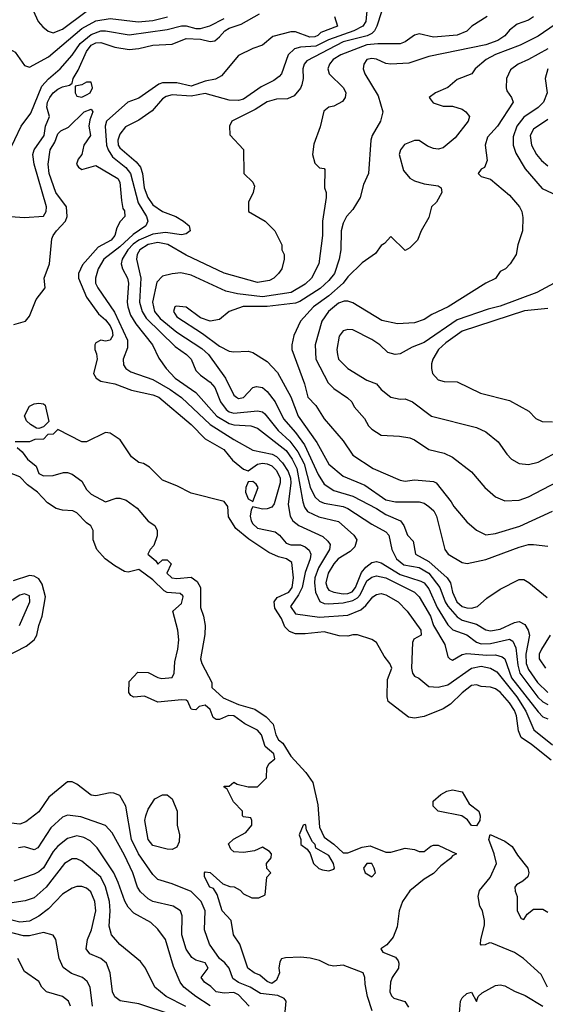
# Model space of a CAD drawing. Header units: inches. Extents: x 1793389 to 1900389, y 320802 to 470796.
# Tile 549 of 656: x 1861989 to 1864200, y 413297 to 417437. Entities that reach past the tile are written whole.
import ezdxf

# ---------------------------------------------------------------- set-up
doc = ezdxf.new("R2010")
doc.units = ezdxf.units.IN
doc.header["$MEASUREMENT"] = 0
doc.layers.add('B8461', color=7, linetype='Continuous')

msp = doc.modelspace()

# ---------------------------------------------------------------- linework, layer by layer
at = {"layer": 'B8461', "color": 2}
for points, elevation in [([(1862031, 417510), (1862067.3, 417430), (1862086.6, 417406.6), (1862108.5, 417388.5), (1862130, 417382.4), (1862170, 417397), (1862269, 417471)], 250), ([(1863450.2, 417490), (1863444.9, 417430), (1863432.4, 417410), (1863394.9, 417390), (1863287.8, 417352.2), (1863234.6, 417325.4), (1863170, 417321.7), (1863144.9, 417315.1), (1863118, 417290), (1863090.4, 417209.6), (1863081.1, 417198.9), (1863058.8, 417181.2), (1863005.5, 417154.5), (1862930, 417103), (1862910, 417096.9), (1862870, 417098.3), (1862770, 417126.9), (1862710, 417116.1), (1862630, 417121.3), (1862605.2, 417114.8), (1862590, 417104.5), (1862546.6, 417053.4), (1862490, 417014), (1862433.8, 416986.2), (1862410, 416956), (1862401.7, 416930), (1862403.6, 416910), (1862410, 416898), (1862479.6, 416839.6), (1862496.9, 416816.9), (1862505.7, 416790), (1862513.1, 416730), (1862528.9, 416690), (1862550, 416659.3), (1862590, 416630.4), (1862646, 416610), (1862678.8, 416590), (1862702.8, 416570), (1862706, 416550), (1862690, 416537.2), (1862670, 416532.3), (1862602, 416542), (1862550, 416535.1), (1862490, 416509.8), (1862466.4, 416493.6), (1862444.7, 416470), (1862420.3, 416430), (1862416.4, 416410), (1862421.6, 416390), (1862443.1, 416350), (1862447, 416330), (1862441.7, 416250), (1862443.6, 416230), (1862455.3, 416195.3), (1862477.8, 416157.8), (1862547.7, 416070), (1862574.6, 416014.6), (1862604.9, 415970), (1862643, 415930), (1862730.5, 415870), (1862818.7, 415770), (1862870, 415739), (1862890, 415734), (1862962, 415730), (1862990, 415720.4), (1863110, 415625.3), (1863135.8, 415590), (1863155, 415550), (1863180.3, 415410), (1863187.9, 415387.9), (1863200.5, 415370), (1863247, 415347), (1863330, 415328), (1863394.8, 415270), (1863406.8, 415250), (1863398.8, 415221.2), (1863378.9, 415201.1), (1863329.3, 415170.7), (1863310, 415149.5), (1863287.4, 415110), (1863277, 415070), (1863282, 415050), (1863290, 415039.3), (1863311, 415030), (1863350, 415022.6), (1863370, 415024.1), (1863388.2, 415031.8), (1863402.2, 415050), (1863427.6, 415112.4), (1863444.5, 415135.5), (1863470, 415154.9), (1863490, 415159.5), (1863510, 415153.7), (1863590, 415103.9), (1863676.5, 415076.5), (1863690, 415068.8), (1863710, 415044.4), (1863745.9, 414965.9), (1863790, 414893), (1863811.4, 414871.4), (1863870, 414850.3), (1863910, 414820.3), (1863930, 414813.1), (1863970, 414814.7), (1864050, 414832.2), (1864064.1, 414824.1), (1864076.3, 414796.3), (1864083.9, 414723.9), (1864093.6, 414690), (1864168.9, 414588.9), (1864190, 414568.9), (1864210, 414557.7)], 242), ([(1861410, 417441.1), (1861455.6, 417415.6), (1861510, 417404.6), (1861630, 417394.9), (1861670, 417386), (1861790, 417331.8), (1861850, 417314), (1861950, 417311.3), (1861970, 417301), (1862010, 417244.7), (1862030, 417238), (1862110, 417281.6), (1862250, 417399.5), (1862310, 417432), (1862370, 417442), (1862488.1, 417428.1), (1862550, 417433.2), (1862610.8, 417449.2)], 246), ([(1861890, 416613.4), (1862010, 416604.9), (1862089.2, 416610.8), (1862101.2, 416630), (1862102.7, 416650), (1862049.6, 416830), (1862044.7, 416870), (1862049.6, 416890), (1862092.8, 416950), (1862098, 416990), (1862114, 417030), (1862103.5, 417070), (1862106, 417090), (1862115.4, 417110), (1862129.8, 417130.2), (1862150, 417145.3), (1862170, 417155.3), (1862198.4, 417161.6), (1862209.6, 417170.4), (1862214.5, 417190), (1862235.1, 417224.9), (1862270, 417303), (1862290, 417330.2), (1862310, 417340.2), (1862330, 417340.9), (1862390, 417321.1), (1862450, 417311.7), (1862490, 417316), (1862550, 417330.2), (1862630, 417333.7), (1862690, 417357.4), (1862750, 417355.8), (1862790, 417345.2), (1862810, 417348.9), (1862830, 417364.4), (1862851.6, 417390), (1862870, 417400.8), (1862921.5, 417418.5), (1862997.8, 417462.2)], 238), ([(1863313.4, 417450), (1863326, 417410), (1863256.5, 417383.5), (1863242.8, 417370), (1863230, 417364.7), (1863210, 417364.2), (1863150, 417385.6), (1863130, 417385.6), (1863053.8, 417366.2), (1863010.3, 417329.7), (1862970, 417316.3), (1862910, 417286.3), (1862838.5, 417201.5), (1862812.9, 417187.1), (1862770, 417179.1), (1862710, 417157.6), (1862650, 417172.3), (1862590, 417171.9), (1862574, 417166), (1862490, 417107), (1862444, 417090), (1862354.9, 417010), (1862348.5, 416990), (1862354.9, 416910), (1862360.9, 416890), (1862380.3, 416860.3), (1862435.1, 416815.1), (1862454.9, 416790), (1862487.7, 416667.7), (1862522, 416610), (1862528.5, 416590), (1862520.4, 416570), (1862466.1, 416533.9), (1862410, 416481.5), (1862343.1, 416430), (1862319.3, 416390), (1862308.2, 416350), (1862308.4, 416330), (1862317.3, 416310), (1862387.9, 416207.9), (1862443.1, 416090), (1862442.4, 416057.6), (1862424.9, 416010), (1862425.8, 415985.8), (1862436, 415970), (1862456.7, 415956.7), (1862550, 415924.2), (1862622.2, 415882.2), (1862670, 415848.5), (1862790, 415734.9), (1862890, 415672.2), (1862970, 415626.7), (1863051.1, 415611.1), (1863070, 415601.1), (1863094.4, 415574.4), (1863118.1, 415538.1), (1863128.2, 415510), (1863130.2, 415489.8), (1863118.8, 415398.8), (1863127.3, 415350), (1863138, 415330), (1863162.8, 415310), (1863263.7, 415263.7), (1863285.3, 415245.3), (1863295.5, 415230), (1863292.4, 415210), (1863246.8, 415133.2), (1863231.3, 415090), (1863229, 415070), (1863234, 415030), (1863251.4, 414991.4), (1863270, 414982.3), (1863290, 414981.3), (1863350, 414986), (1863390, 414995.6), (1863410, 415005.8), (1863421.7, 415018.3), (1863450, 415077.6), (1863470, 415093.1), (1863490, 415098.9), (1863530, 415090.3), (1863650.2, 415030.2), (1863670, 415010.6), (1863717.4, 414930), (1863730.3, 414890), (1863777, 414810), (1863790, 414758), (1863798, 414750), (1863810, 414744), (1863850, 414768.2), (1863870, 414772), (1863954.8, 414765.2), (1863990, 414766.7), (1864018.5, 414758.5), (1864030.4, 414750), (1864057.3, 414670), (1864170, 414526.4), (1864190, 414506.7), (1864210, 414497)], 238), ([(1863510.7, 417470), (1863492, 417410), (1863481.7, 417390), (1863470, 417379.1), (1863450.2, 417369.8), (1863350, 417343.5), (1863196.5, 417263.5), (1863186, 417250), (1863180.4, 417230), (1863181.6, 417190), (1863176.1, 417163.9), (1863170.3, 417149.7), (1863143.1, 417116.9), (1863115.3, 417104.7), (1863070, 417102.4), (1863030, 417091.5), (1862979.9, 417060.1), (1862882, 417010), (1862872, 416990), (1862872.7, 416952.7), (1862930.7, 416890.7), (1862932, 416790), (1862970, 416754), (1862976.9, 416736.9), (1862971.3, 416710), (1862951.3, 416670), (1862952, 416630), (1863022, 416590), (1863062, 416550), (1863091.3, 416490), (1863092, 416470), (1863102, 416450), (1863102, 416430), (1863091.3, 416390), (1863078, 416370), (1863058, 416350), (1863039.9, 416340.1), (1862990, 416332.7), (1862850, 416372), (1862690, 416447.6), (1862612.6, 416492.6), (1862570, 416499.8), (1862530, 416491.7), (1862494, 416470), (1862483.1, 416450), (1862481.1, 416430), (1862498.3, 416350), (1862492.9, 416250), (1862504.9, 416210), (1862521.5, 416181.5), (1862643.2, 416063.2), (1862690.6, 416030), (1862710.6, 416010), (1862730, 415962.8), (1862750, 415942), (1862790, 415912.7), (1862810, 415890.5), (1862833.4, 415830), (1862857.8, 415797.8), (1862870, 415788.9), (1862890, 415783.2), (1862990, 415792.2), (1863010, 415788.4), (1863020.2, 415780.2), (1863076, 415710), (1863125.1, 415665.1), (1863159.6, 415619.6), (1863185.6, 415570), (1863211.1, 415471.1), (1863230, 415430.4), (1863250, 415412.4), (1863270, 415403.7), (1863350, 415390.3), (1863370, 415382), (1863470, 415315.8), (1863530, 415284), (1863542, 415270), (1863554.9, 415210), (1863574.4, 415170), (1863605.5, 415145.5), (1863670, 415133.4), (1863710.1, 415110.1), (1863756, 415050), (1863778.6, 414990), (1863790, 414972), (1863830, 414926), (1863850, 414912.9), (1863910, 414895.3), (1863950, 414872.4), (1863970, 414867), (1864010, 414874.9), (1864070, 414903.1), (1864090, 414906.4), (1864114.4, 414894.4), (1864128.5, 414870), (1864133.1, 414850), (1864118.8, 414770), (1864119.2, 414730), (1864130, 414704.4), (1864167.7, 414650), (1864210, 414608.9)], 246), ([(1863956, 417450), (1863890.5, 417409.5), (1863870, 417389.3), (1863830, 417372.3), (1863730, 417363.6), (1863670, 417378), (1863650, 417372.7), (1863610, 417343.7), (1863590, 417335.1), (1863495.4, 417335.4), (1863450, 417330.8), (1863340.7, 417290), (1863308.2, 417270), (1863293, 417250), (1863284.9, 417230), (1863290.8, 417210), (1863350.8, 417150), (1863361, 417130), (1863358, 417110), (1863346.4, 417093.6), (1863310, 417074), (1863290, 417069), (1863268.1, 417051.9), (1863253.2, 416986.8), (1863226.4, 416913.6), (1863221, 416870), (1863230, 416834), (1863250, 416814), (1863270, 416812), (1863272.7, 416807.3), (1863271.3, 416730), (1863278, 416710), (1863278, 416690), (1863263, 416590), (1863263, 416530), (1863248, 416410), (1863216.4, 416350), (1863190, 416324.7), (1863130.7, 416290), (1863010, 416272), (1862905.1, 416285.1), (1862856.2, 416296.2), (1862710, 416362.9), (1862667.7, 416372.3), (1862630, 416369.2), (1862590, 416359), (1862566.7, 416333.3), (1862547.4, 416250), (1862556, 416210), (1862580.3, 416180.3), (1862650, 416123.1), (1862755.3, 416055.3), (1862783.1, 416030), (1862854.9, 415930), (1862890, 415858.8), (1862901, 415850), (1862910, 415844.9), (1862930, 415848), (1862969.4, 415890.6), (1862985.6, 415894.4), (1863010, 415890.7), (1863030, 415874), (1863064.4, 415830), (1863099.4, 415759.4), (1863150, 415702), (1863187.7, 415650), (1863245.3, 415525.3), (1863270, 415484.9), (1863310, 415457), (1863390, 415433.7), (1863490, 415382), (1863530, 415356.5), (1863590.7, 415330), (1863605.5, 415310), (1863620.7, 415270), (1863644.5, 415244.5), (1863653.4, 415190), (1863710, 415158.9), (1863787.2, 415090), (1863801.7, 415070), (1863810.3, 415030), (1863827.6, 414990), (1863850, 414970.4), (1863870, 414963.7), (1863890, 414963.1), (1863915.3, 414970), (1863954.8, 415005.2), (1864010, 415042.8), (1864090, 415082.8), (1864110, 415082.8), (1864130.5, 415070.5), (1864207.5, 415007.5)], 250), ([(1864150, 417449.3), (1864130, 417435.1), (1864082, 417418), (1864050, 417393.2), (1864030, 417369.5), (1864000.7, 417350), (1863950, 417331.5), (1863710, 417282.7), (1863626.2, 417253.8), (1863550, 417249.6), (1863530, 417253.6), (1863490, 417271.5), (1863470, 417273.6), (1863450, 417269.2), (1863436.3, 417250), (1863434, 417230), (1863440.7, 417210), (1863496.5, 417116.5), (1863517.3, 417050), (1863506.8, 417010), (1863471.3, 416950), (1863466, 416930), (1863456, 416790), (1863435.3, 416744.7), (1863420.7, 416690), (1863390, 416639), (1863364, 416610), (1863350, 416582), (1863341.3, 416550), (1863339.5, 416470), (1863333.4, 416430), (1863313.1, 416370), (1863290, 416340.5), (1863253.6, 416306.4), (1863168.2, 416251.8), (1863150, 416245.7), (1863030, 416231.9), (1862929, 416231), (1862871, 416210), (1862830, 416177.2), (1862790.7, 416169.3), (1862750, 416184), (1862690, 416229), (1862647.5, 416232.5), (1862642, 416230), (1862636, 416210), (1862650, 416188.2), (1862758.3, 416118.3), (1862830, 416063.8), (1862870, 416044), (1862890, 416040.7), (1862950, 416042.8), (1862970, 416037.3), (1863030, 416000.7), (1863073.1, 415953.1), (1863130, 415850.8), (1863160.4, 415770), (1863239.4, 415659.4), (1863290, 415567.7), (1863350, 415518), (1863440.3, 415480.3), (1863530, 415418.7), (1863569.6, 415410.4), (1863670, 415410.6), (1863690, 415404), (1863710, 415390.7), (1863731.5, 415371.5), (1863742.4, 415350), (1863778, 415210), (1863792, 415190), (1863850, 415154.8), (1863871.1, 415151.1), (1863950, 415167.7), (1864090, 415219.3), (1864130, 415230.4), (1864150, 415230.5), (1864210, 415224)], 254), ([(1864290.5, 417450), (1864170, 417367.8), (1864094.8, 417330), (1863990, 417291.1), (1863950.8, 417270), (1863904.7, 417230), (1863890.6, 417209.4), (1863830, 417185.2), (1863790, 417152.7), (1863738, 417130), (1863712, 417110), (1863728, 417088), (1863770, 417074), (1863810, 417073.4), (1863850, 417060.7), (1863866, 417050), (1863881, 417030), (1863876, 417010), (1863820.3, 416939.7), (1863770, 416898), (1863750, 416892.3), (1863730, 416895.1), (1863705.1, 416905.1), (1863670, 416929), (1863650, 416929), (1863608, 416912), (1863591, 416890), (1863584.9, 416870), (1863603.4, 416803.4), (1863630.4, 416770.4), (1863650, 416759.1), (1863690, 416746.8), (1863750, 416738), (1863762, 416730), (1863764.7, 416710), (1863742, 416670), (1863722, 416650), (1863710, 416606), (1863678, 416550), (1863662, 416510), (1863630, 416478), (1863610, 416466), (1863550, 416526), (1863523.6, 416496.4), (1863510, 416488), (1863486.4, 416453.6), (1863430, 416415.3), (1863370, 416356), (1863350.5, 416330), (1863290, 416276.4), (1863224.9, 416230), (1863170.6, 416170), (1863143, 416110), (1863133.4, 416070), (1863133.4, 416050), (1863186.7, 415906.7), (1863201.6, 415850), (1863234.4, 415814.4), (1863270, 415758.8), (1863350, 415666), (1863390, 415606.8), (1863476, 415550), (1863590, 415500.7), (1863610, 415496.3), (1863650, 415503), (1863730, 415495.5), (1863741, 415490), (1863804, 415410), (1863814.8, 415390), (1863870, 415326), (1863910, 415291), (1863930, 415280.7), (1863950, 415270.8), (1863990, 415277.3), (1864092.7, 415307.3), (1864230, 415370.6)], 258), ([(1861942, 416878), (1861996, 416990), (1862035.6, 417044.4), (1862082.2, 417157.8), (1862110, 417188.4), (1862159.5, 417230), (1862210, 417287.7), (1862243.4, 417336.6), (1862290, 417374.7), (1862330, 417390.2), (1862350, 417390.2), (1862450, 417373.7), (1862610, 417396), (1862670, 417411.7), (1862690, 417411.8), (1862730, 417399.7), (1862750, 417399.7), (1862788.5, 417411.5), (1862850, 417442)], 242), ([(1864210, 417315.1), (1864130, 417269.6), (1864086, 417250), (1864053.2, 417226.8), (1864037.3, 417190), (1864036, 417150), (1864038, 417138), (1864058, 417110), (1864064.7, 417090), (1863999.3, 416990), (1863956.4, 416943.6), (1863946.8, 416910), (1863955.3, 416844.7), (1863944.7, 416815.3), (1863930, 416808), (1863918, 416790), (1863930, 416778), (1863970, 416766), (1864050, 416698.8), (1864091, 416650), (1864101, 416630), (1864105.4, 416605.4), (1864104.7, 416550), (1864084.7, 416490), (1864078, 416450), (1864052, 416410), (1864032, 416390), (1864010, 416378), (1863990, 416348.7), (1863950, 416329), (1863791, 416230), (1863722.8, 416197.2), (1863690, 416176), (1863650, 416162.7), (1863578, 416158), (1863512.9, 416172.9), (1863390, 416247), (1863370, 416254), (1863353.8, 416253.8), (1863330, 416245.6), (1863288.2, 416210), (1863260.4, 416170), (1863232.7, 416070), (1863235.5, 416010), (1863286.8, 415910), (1863310, 415886.8), (1863367.9, 415847.9), (1863386, 415830), (1863396, 415810), (1863439.8, 415759.8), (1863456, 415730), (1863470, 415716), (1863510, 415690.8), (1863586.4, 415686.4), (1863630, 415678.8), (1863650, 415670.8), (1863710.5, 415630.5), (1863774, 415614), (1863810, 415598), (1863890, 415536), (1863946, 415470), (1863990.6, 415430.6), (1864030, 415414.8), (1864090, 415417.3), (1864130, 415430.7), (1864250, 415494)], 262), ([(1864210.5, 417230), (1864199.1, 417190), (1864208.2, 417130), (1864192.4, 417090), (1864170, 417067.6), (1864110, 417027.6), (1864080.3, 416990), (1864065.2, 416945.2), (1864065.5, 416910), (1864075.6, 416875.6), (1864115.5, 416810), (1864186.9, 416726.9), (1864250, 416697.3)], 266), ([(1861964.8, 416155.2), (1862014, 416170), (1862030, 416191.3), (1862059.1, 416260.9), (1862096.9, 416310), (1862091.6, 416350), (1862115.1, 416410), (1862124.9, 416515.1), (1862129.8, 416530.2), (1862144.2, 416550), (1862182.4, 416590), (1862189.7, 416610), (1862186, 416650), (1862142, 416710), (1862112.8, 416790), (1862108.4, 416830), (1862117.6, 416890), (1862137.3, 416922.7), (1862150, 416957.3), (1862162.7, 416970), (1862194.5, 416985.5), (1862260.9, 417050), (1862290, 417061), (1862296.3, 417050), (1862284.1, 417015.9), (1862280.5, 416990), (1862286.8, 416950), (1862258.8, 416910), (1862250.8, 416870), (1862234.8, 416850), (1862228, 416830), (1862236.8, 416816.8), (1862250, 416807.7), (1862310, 416824.7), (1862402, 416770), (1862410, 416754), (1862416.9, 416676.9), (1862423.6, 416643.6), (1862430, 416634), (1862431.3, 416610), (1862411.3, 416588.7), (1862398, 416562), (1862390, 416529.3), (1862373.4, 416510), (1862319, 416481), (1862253.7, 416406.3), (1862236.5, 416370), (1862236.5, 416350), (1862270.3, 416270), (1862320.2, 416200.2), (1862350, 416174.9), (1862370, 416150.3), (1862378.3, 416130), (1862380.4, 416110), (1862370, 416089.4), (1862350, 416086), (1862330, 416089.2), (1862310, 416079), (1862304.9, 416070), (1862304.9, 416050), (1862312.8, 416032.8), (1862314.9, 416010), (1862299.1, 415950), (1862310.4, 415930.4), (1862330, 415918), (1862390, 415906.7), (1862459.9, 415879.9), (1862550, 415860.5), (1862574, 415850), (1862710, 415735.8), (1862770, 415675.5), (1862847.7, 415630), (1862885.1, 415585.1), (1862930, 415547.7), (1862950, 415540.7), (1862990, 415568.4), (1863010, 415572.3), (1863030, 415570.2), (1863050, 415561.1), (1863070, 415542.4), (1863084.6, 415510), (1863084.6, 415490), (1863059.1, 415400.9), (1863050, 415388.2), (1863030, 415380.5), (1863010, 415379.6), (1862970, 415388.7), (1862963.4, 415376.6), (1862959.3, 415350), (1862962.4, 415330), (1862970, 415317.3), (1862990, 415299.5), (1863063.7, 415283.7), (1863082, 415270), (1863110, 415236.3), (1863130, 415228.7), (1863170, 415228.7), (1863190, 415221.3), (1863207.3, 415207.3), (1863213.7, 415190), (1863211.6, 415170), (1863190, 415113.2), (1863177.6, 415050), (1863161.7, 415018.3), (1863128.4, 414970), (1863150, 414939.1), (1863250, 414925.7), (1863370, 414934), (1863423.5, 414956.5), (1863445.3, 414974.7), (1863475.1, 415010), (1863490, 415020.4), (1863510, 415024.4), (1863530, 415019.5), (1863580.7, 414990), (1863619.1, 414950), (1863677.1, 414870), (1863677.3, 414850), (1863646.9, 414833.1), (1863641.3, 414818.7), (1863637.1, 414710), (1863641.6, 414690), (1863650, 414677.3), (1863668.4, 414668.4), (1863710, 414634), (1863750, 414630.4), (1863790, 414641.3), (1863890, 414710.4), (1863930, 414718.9), (1863970.2, 414710.2), (1863995.9, 414695.9), (1864080.2, 414590), (1864118.6, 414530), (1864151.5, 414451.5), (1864230, 414388.5)], 234), ([(1864210, 417017.6), (1864150, 416977), (1864136.4, 416950), (1864141.3, 416910), (1864162.4, 416870), (1864184.4, 416844.4), (1864210, 416823.1)], 270), ([(1864310, 416369.2), (1864164.7, 416290), (1864010, 416233.3), (1863959.4, 416220.6), (1863830, 416175.1), (1863690, 416079.7), (1863640.2, 416059.8), (1863590, 416032.3), (1863569.2, 416029.2), (1863537.5, 416037.5), (1863504.5, 416070), (1863470, 416093), (1863390, 416132.7), (1863370, 416134), (1863350, 416129), (1863333.2, 416106.8), (1863323.8, 416050), (1863325.5, 416030), (1863330.6, 416010), (1863370, 415970.6), (1863450, 415921), (1863490, 415906), (1863510, 415882.8), (1863550, 415850.7), (1863590, 415842), (1863610, 415842.8), (1863642, 415830), (1863722, 415770), (1863910, 415722.8), (1863950, 415704.7), (1864002, 415662), (1864038, 415610), (1864058, 415590), (1864090, 415570.8), (1864130, 415566.8), (1864170, 415576.3), (1864270, 415630.6)], 266), ([(1864210, 416222.4), (1864112.9, 416212.9), (1863850, 416127.6), (1863781.1, 416078.9), (1863750.6, 416050), (1863727.3, 416010), (1863720.7, 415990), (1863720.7, 415970), (1863726, 415950), (1863750, 415922.8), (1863775.3, 415915.3), (1863830, 415914.8), (1863927.5, 415867.5), (1864050, 415836), (1864130.6, 415790.6), (1864160.7, 415760.7), (1864187.3, 415747.3), (1864230, 415746.8)], 270), ([(1864224.4, 414324.4), (1864142, 414390), (1864098.7, 414418.7), (1864086.9, 414446.9), (1864079.5, 414510), (1864070, 414533), (1864050, 414564.9), (1864010, 414610.4), (1863990, 414624), (1863970, 414630.6), (1863930, 414634), (1863910, 414640.7), (1863890, 414637.3), (1863850, 414607.3), (1863801, 414559), (1863770, 414539.1), (1863690, 414506.8), (1863650, 414501), (1863625.2, 414505.2), (1863538.8, 414570), (1863534.8, 414590), (1863536.9, 414663.1), (1863554, 414710), (1863546.8, 414730), (1863521.7, 414761.7), (1863490, 414818), (1863470.7, 414830.7), (1863410, 414851.3), (1863390, 414851.3), (1863370, 414844.7), (1863333.2, 414846.8), (1863270, 414863.8), (1863190, 414854.4), (1863150, 414854.4), (1863124.8, 414864.8), (1863104.8, 414884.8), (1863090, 414918.8), (1863062.3, 414962.3), (1863059.3, 414990), (1863071.9, 415008.1), (1863121.6, 415030), (1863135.2, 415050), (1863140.4, 415090), (1863134.4, 415154.4), (1863111.3, 415170), (1863078.4, 415178.4), (1863037, 415197), (1862953.4, 415253.4), (1862898.5, 415298.5), (1862867.1, 415347.1), (1862864.7, 415390), (1862850, 415411.3), (1862710, 415446.8), (1862650, 415477.3), (1862590, 415501), (1862535.5, 415555.5), (1862510, 415570.8), (1862490, 415576), (1862459.8, 415599.8), (1862411.3, 415670), (1862370, 415698), (1862350, 415702), (1862270, 415662), (1862250, 415662), (1862150, 415714), (1862130, 415694), (1862107.3, 415692.7), (1862090, 415674), (1862052.7, 415672.7), (1862030, 415662), (1861970, 415662)], 230), ([(1861979, 415639), (1862000.2, 415620.2), (1862022, 415590), (1862059.3, 415559.3), (1862070, 415528.7), (1862090, 415519), (1862130, 415520.9), (1862173.6, 415533.6), (1862190, 415534), (1862210, 415526), (1862250, 415497.2), (1862270, 415461.2), (1862290, 415442.9), (1862350, 415409.4), (1862394.9, 415425.1), (1862410, 415425.6), (1862436.9, 415416.9), (1862483, 415383), (1862530, 415328.7), (1862558, 415310), (1862568, 415290), (1862567.3, 415267.3), (1862554, 415226), (1862538, 415210), (1862528, 415190), (1862562, 415162), (1862570, 415148), (1862590, 415166), (1862610, 415166), (1862626, 415150), (1862608.7, 415110), (1862628.7, 415090), (1862650, 415087.6), (1862710, 415092.7), (1862735.6, 415075.6), (1862749.4, 415050), (1862750, 414966), (1862762.7, 414930), (1862769.2, 414890), (1862768.4, 414851.6), (1862749.3, 414749.3), (1862755.3, 414730), (1862798, 414650), (1862798, 414630), (1862845.8, 414585.8), (1862910, 414558.4), (1862978, 414538), (1863026.3, 414506.3), (1863055.5, 414475.5), (1863067, 414430), (1863077.2, 414410), (1863095.8, 414395.8), (1863130, 414340.7), (1863192.5, 414272.5), (1863222.9, 414230), (1863243.3, 414136.7), (1863250, 414042), (1863270, 413999.6), (1863311.1, 413971.1), (1863350, 413934), (1863370, 413934), (1863430, 413958.7), (1863463.6, 413963.6), (1863530, 413937.6), (1863550, 413937.6), (1863610, 413954), (1863650, 413947.6), (1863670, 413939.5), (1863690, 413939.3), (1863718, 413962), (1863730, 413967), (1863750, 413967), (1863826, 413930), (1863810, 413922), (1863802, 413910), (1863760.1, 413879.9), (1863730, 413846.8), (1863690, 413824), (1863630, 413774.8), (1863599.6, 413730), (1863585.6, 413690), (1863577, 413623), (1863560.2, 413579.8), (1863532.9, 413547.1), (1863508.7, 413530), (1863516.4, 413516.4), (1863570, 413495.1), (1863580.7, 413480.7), (1863584.5, 413470), (1863582, 413450), (1863556, 413410), (1863549.5, 413390), (1863546.6, 413350), (1863552.9, 413332.9), (1863563.2, 413323.2), (1863608.9, 413308.9), (1863624.7, 413284.7)], 230), ([(1863472.3, 413270), (1863452.7, 413330), (1863442, 413382), (1863441.2, 413410), (1863434, 413430), (1863350, 413462), (1863310, 413458.4), (1863290, 413461.6), (1863250, 413482), (1863211.7, 413491.7), (1863170, 413496.2), (1863107.5, 413492.5), (1863090.7, 413489.3), (1863083.4, 413476.6), (1863079.1, 413450), (1863082, 413430), (1863070, 413399), (1863050, 413385.6), (1863030, 413393.2), (1862999.7, 413419.7), (1862975.3, 413430), (1862949, 413450), (1862915.3, 413550), (1862888.7, 413590), (1862879, 413650), (1862841.2, 413690), (1862819.3, 413759.3), (1862804, 413784), (1862789.2, 413790), (1862767.3, 413832.7), (1862766, 413850), (1862770, 413854), (1862790, 413852), (1862843.6, 413803.6), (1862872.7, 413792.7), (1862891.6, 413791.6), (1862916.9, 413776.9), (1862930, 413762), (1862965.4, 413745.4), (1862994.6, 413745.4), (1863022, 413758), (1863028.4, 413831.6), (1863046, 413850), (1863028.4, 413868.4), (1863028, 413890), (1863047.3, 413912.7), (1863048, 413930), (1863040.4, 413940.4), (1863010, 413958), (1862976.9, 413943.1), (1862930, 413935.3), (1862890, 413938), (1862878, 413950), (1862867.3, 413972.7), (1862888.4, 413991.6), (1862940.4, 414019.6), (1862966, 414050), (1862966, 414070), (1862962, 414082), (1862930, 414086), (1862926, 414090), (1862926, 414110), (1862889.1, 414149.1), (1862862, 414202), (1862848.7, 414210), (1862850, 414214), (1862870, 414214), (1862890, 414231.3), (1862903.6, 414223.6), (1862950, 414212), (1862990, 414212), (1863028, 414250), (1863028.9, 414291.1), (1863038, 414310), (1863062, 414330), (1863058, 414350), (1863021.3, 414381.3), (1863006.3, 414430), (1862990, 414449.6), (1862936.4, 414476.4), (1862890, 414509.6), (1862867.7, 414512.3), (1862830, 414494.5), (1862815.5, 414495.5), (1862803.6, 414503.6), (1862790, 414537.2), (1862770, 414555.1), (1862744.7, 414550), (1862730, 414535.3), (1862716.4, 414536.4), (1862710, 414538), (1862697.2, 414570), (1862690, 414576), (1862670, 414578), (1862570, 414568), (1862513.6, 414593.6), (1862468.9, 414588.9), (1862456.4, 414596.4), (1862448.9, 414608.9), (1862450, 414654), (1862486, 414694), (1862530, 414692), (1862570, 414671), (1862587.5, 414667.5), (1862630, 414672), (1862639, 414690), (1862642, 414738), (1862655.1, 414790), (1862659.3, 414830), (1862655.1, 414870), (1862634, 414950), (1862670, 414982.8), (1862677.6, 415010), (1862675.2, 415015.2), (1862664.5, 415024.5), (1862610, 415029), (1862596.4, 415036.4), (1862550, 415082), (1862490, 415125.2), (1862445.4, 415114.6), (1862430, 415117.2), (1862390, 415141.2), (1862349, 415170), (1862314, 415210), (1862298, 415250), (1862298, 415290), (1862288.9, 415308.9), (1862270, 415322), (1862230, 415364), (1862212.3, 415372.3), (1862170, 415375.1), (1862142.5, 415382.5), (1862106, 415406), (1862064.5, 415450), (1862021.6, 415481.6), (1861990, 415515.1), (1861907.4, 415547.4)], 234), ([(1861924.7, 414755.3), (1862017.1, 414802.9), (1862049.7, 414830.3), (1862062, 414850), (1862069.6, 414890), (1862084.5, 414930), (1862098, 415010), (1862083.7, 415063.7), (1862070, 415086.6), (1862050, 415097.6), (1862030, 415100.5), (1861962.5, 415077.5)], 238), ([(1861989.2, 414890), (1862031.6, 414990), (1862030, 415015.3), (1862010, 415022.7), (1861990, 415017), (1861937.1, 414982.9)], 242), ([(1864221, 414850), (1864184, 414790), (1864174.8, 414770), (1864174.8, 414750), (1864200.7, 414710)], 250), ([(1863105.1, 413250), (1863109.6, 413310), (1863101.5, 413321.5), (1863075, 413335), (1863002.3, 413342.3), (1862959, 413370), (1862909, 413389), (1862885.6, 413405.6), (1862869.8, 413450), (1862852.4, 413472.4), (1862829.6, 413490), (1862787.6, 413550), (1862767.3, 413610), (1862769.6, 413690), (1862753.3, 413730), (1862710, 413771.3), (1862630, 413804.5), (1862570, 413822.7), (1862550, 413842.7), (1862488.4, 413930), (1862459.8, 413990), (1862436, 414130), (1862410, 414175.3), (1862385.6, 414185.6), (1862370, 414186.6), (1862310, 414174), (1862290, 414177), (1862230, 414222.7), (1862210, 414232.3), (1862190, 414232.3), (1862112.3, 414167.7), (1862070, 414106), (1862015.3, 414064.7), (1861990, 414055.3), (1861930, 414061.2)], 238), ([(1862954.7, 413290), (1862910, 413336.9), (1862890, 413346.6), (1862850, 413343.6), (1862815.3, 413350), (1862792.9, 413372.9), (1862766, 413390), (1862753.2, 413410), (1862782.7, 413450), (1862770, 413471.3), (1862730, 413483.7), (1862714, 413494), (1862690, 413529), (1862671.6, 413590), (1862672.3, 413670), (1862665.2, 413690), (1862635.3, 413710), (1862549, 413730), (1862530, 413740.9), (1862498, 413770), (1862484.5, 413790), (1862465.1, 413850), (1862430, 413924), (1862377.7, 414017.7), (1862349.6, 414049.6), (1862245.8, 414085.8), (1862190, 414092), (1862170, 414083.7), (1862120.6, 414039.4), (1862065.3, 413954.7), (1862050, 413947.3), (1862010, 413959.7), (1861984.1, 413955.9)], 242), ([(1864209.7, 413369.7), (1864183.2, 413423.2), (1864108, 413490), (1864070, 413515.3), (1863974.6, 413554.6), (1863964.7, 413555.3), (1863947.3, 413547.3), (1863930, 413546), (1863928, 413550), (1863928.7, 413570), (1863944, 413630), (1863944, 413650), (1863935.3, 413690), (1863924, 413710), (1863917.2, 413750), (1863923.7, 413776.3), (1863968.7, 413830), (1863995.3, 413890), (1863985.2, 413930), (1863962, 413990), (1863968.4, 414011.6), (1864030, 413984), (1864061.1, 413961.1), (1864083.8, 413923.8), (1864126, 413870), (1864131, 413850), (1864126, 413834), (1864105.4, 413814.6), (1864079.6, 413800.4), (1864072, 413790), (1864072.7, 413772.7), (1864082, 413750), (1864082, 413690), (1864098, 413658), (1864110, 413654), (1864123.1, 413676.9), (1864150, 413698), (1864190, 413698), (1864210, 413684.7)], 226), ([(1862790.8, 413290.8), (1862729.5, 413330), (1862679.5, 413370), (1862664.5, 413390), (1862636.1, 413456.1), (1862602.9, 413570), (1862570, 413613.2), (1862541.2, 413641.2), (1862470, 413680.9), (1862445.3, 413705.3), (1862431.1, 413731.1), (1862403.5, 413810), (1862384.7, 413850), (1862315.6, 413955.6), (1862285.3, 413985.3), (1862258.6, 413998.6), (1862230, 414005.6), (1862190, 413994), (1862150, 413962), (1862130, 413939.5), (1862088.9, 413871.1), (1862070, 413854.5), (1862050, 413845.1), (1861964.4, 413815.6)], 246), ([(1862687.5, 413287.5), (1862606, 413330), (1862557.2, 413370), (1862519, 413450), (1862498, 413478), (1862410, 413549.2), (1862376, 413590), (1862365.8, 413625.8), (1862369.7, 413690), (1862366.9, 413730), (1862350.8, 413790.8), (1862330, 413831.8), (1862250, 413899.3), (1862230, 413909.4), (1862210, 413909.5), (1862177.3, 413890), (1862100.4, 413790), (1862050, 413745.1), (1862012.5, 413732.5), (1861930, 413719.6)], 250), ([(1862630, 413253), (1862490, 413299.5), (1862411.9, 413311.9), (1862390, 413329.2), (1862379.5, 413350), (1862369.6, 413430), (1862354.5, 413470), (1862330, 413489.4), (1862284, 413510), (1862269.4, 413530), (1862274, 413570), (1862291.5, 413610), (1862309.6, 413690), (1862306, 413730), (1862289.2, 413770), (1862270, 413786), (1862250, 413792.3), (1862230, 413792.3), (1862210, 413786), (1862170, 413760.9), (1862110, 413699.5), (1862070, 413667.6), (1862030, 413646.3), (1861990, 413643.1), (1861930, 413657.7)], 254), ([(1862296, 413290), (1862285.1, 413370), (1862272.8, 413392.8), (1862253.2, 413410), (1862207.2, 413427.2), (1862172.1, 413452.1), (1862155.1, 413490), (1862141.2, 413570), (1862130, 413588.7), (1862090, 413599.5), (1862030, 413586), (1862005.3, 413585.3), (1861930, 413605.1)], 258), ([(1862202.9, 413290), (1862195.1, 413310), (1862170, 413329.6), (1862102.7, 413350), (1862082.7, 413370), (1862070, 413394), (1862010, 413435.3), (1861982, 413490)], 262), ([(1863839.3, 413260.7), (1863843.8, 413310), (1863850, 413324), (1863870, 413342.7), (1863890, 413348), (1863910, 413309.2), (1863918, 413330), (1863934, 413346), (1863990, 413377), (1864010, 413379.5), (1864030, 413375.1), (1864070, 413352.3), (1864114.7, 413334.7), (1864189, 413290)], 230)]:
    msp.add_lwpolyline(points, dxfattribs=dict(at, elevation=elevation))
for points, elevation in [([(1862270, 417175.1), (1862250, 417162.7), (1862222.8, 417157.2), (1862223, 417130), (1862230, 417116), (1862250, 417110.7), (1862270, 417120.5), (1862285.2, 417130), (1862296, 417150), (1862290, 417174)], 238), ([(1862070, 415718), (1862060.4, 415720.4), (1862034.6, 415734.6), (1862018, 415750), (1862008.9, 415771.1), (1862030, 415812), (1862050, 415822), (1862070, 415824.7), (1862090, 415822), (1862096, 415816), (1862112, 415748), (1862090, 415726)], 230), ([(1862970, 415496), (1862950, 415494), (1862940.5, 415470), (1862939.3, 415450), (1862950, 415422), (1862970, 415412), (1862992.3, 415470), (1862984.1, 415484.1)], 234), ([(1862630, 413948.7), (1862610, 413949), (1862550, 413965.2), (1862529.3, 413990), (1862516, 414070), (1862519.3, 414090), (1862530, 414118), (1862558, 414162), (1862590, 414178), (1862610, 414178), (1862630, 414162), (1862651.3, 414110), (1862651.3, 414050), (1862661, 414010), (1862659.8, 413980.2), (1862650, 413958)], 234), ([(1863910, 414048), (1863890, 414048.7), (1863872.9, 414072.9), (1863849.3, 414089.3), (1863749.3, 414109.3), (1863728, 414130), (1863729.1, 414150.9), (1863760.2, 414179.8), (1863786.3, 414193.7), (1863810, 414198.8), (1863850, 414191.3), (1863879.8, 414139.8), (1863921, 414110), (1863926, 414090), (1863924.7, 414070)], 226), ([(1863190, 414053.2), (1863182, 414050), (1863164.7, 414010), (1863171.3, 413990), (1863171.3, 413970), (1863198, 413950), (1863211.1, 413931.1), (1863224.7, 413890), (1863248.2, 413868.2), (1863262.3, 413862.3), (1863290, 413858), (1863310, 413866), (1863313.2, 413870), (1863309.6, 413890), (1863290, 413922.9), (1863234.5, 413954.5), (1863231.5, 413970), (1863220.8, 413980.8), (1863196, 414030), (1863192.3, 414050)], 234), ([(1863470, 413889.2), (1863450, 413889), (1863434.8, 413870), (1863442, 413850), (1863470, 413834), (1863486, 413850), (1863480.7, 413870)], 234)]:
    msp.add_lwpolyline(points, close=True, dxfattribs=dict(at, elevation=elevation))

doc.saveas('drawing.dxf')
